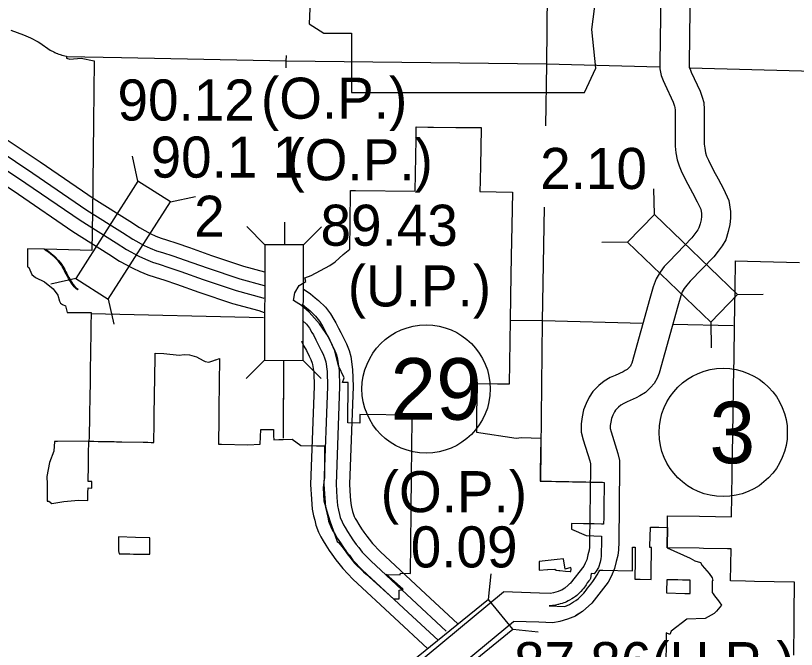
# Model space of a CAD drawing. Extents: x 77230 to 630905, y 790554 to 1662844.
# Drawn here: x 233840 to 249911, y 1595386 to 1608426 of the extents above; entities that cross this region are included whole.
import ezdxf

# ---------------------------------------------------------------- set-up
doc = ezdxf.new("R2010")
doc.units = 0
for name, color, linetype in [('Level 12', 7, 'Continuous'), ('Level 16', 7, 'Continuous'), ('Level 19', 7, 'Continuous'), ('Level 22', 7, 'Continuous'), ('Level 24', 7, 'Continuous'), ('Level 29', 7, 'Continuous'), ('Level 32', 7, 'Continuous'), ('Level 33', 7, 'Continuous')]:
    doc.layers.add(name, color=color, linetype=linetype)

msp = doc.modelspace()

# ---------------------------------------------------------------- linework, layer by layer
at = {"layer": 'Level 12'}
for points in [[(233740, 1608130), (234004, 1608032), (234144, 1607972), (234302, 1607889), (234308, 1607887), (234339, 1607865), (234550, 1607715), (234625, 1607678), (234645, 1607668), (234673, 1607654), (234701, 1607645), (234711, 1607642), (234779, 1607619), (234789, 1607616), (234885, 1607593), (234890, 1607593), (234889, 1607559), (234888, 1607553), (234959, 1607527), (235193, 1607549), (235458, 1607497), (235443, 1606231), (235428, 1604978), (235420, 1604333), (235417, 1604052), (235417, 1603994), (235417, 1603984), (235411, 1603595), (234687, 1603612), (234457, 1603618), (234522, 1603571), (234574, 1603533), (234649, 1603470), (234722, 1603389), (234767, 1603340), (234800, 1603298), (234810, 1603270), (234852, 1603205), (234869, 1603162), (234872, 1603156), (234892, 1603117), (234906, 1603092), (234935, 1603040), (234956, 1603002), (234972, 1602978), (234975, 1602971), (234999, 1602932), (235020, 1602902), (235057, 1602856), (235067, 1602848), (235085, 1602828), (235126, 1602798)], [(239347, 1599707), (239535, 1599710), (239708, 1599581), (240037, 1599576), (240145, 1599574), (240198, 1599574), (240195, 1598910), (240193, 1598887), (240174, 1598712), (240186, 1598442), (240236, 1598281), (240249, 1598231), (240311, 1598028), (240461, 1597606), (240487, 1597586), (240554, 1597501), (240644, 1597386), (240647, 1597382), (240814, 1597157), (241002, 1596984), (241059, 1596933), (241551, 1596490), (241616, 1596426), (241732, 1596423), (241738, 1596606), (241819, 1596611), (241813, 1596622), (241466, 1596925), (241487, 1596925), (241759, 1596920), (241760, 1596953), (241966, 1596949), (241980, 1598211), (241981, 1598232), (241981, 1598261), (241983, 1598418), (241984, 1598489), (241985, 1598561), (241986, 1598632), (241987, 1598703), (241987, 1598775), (241988, 1598846), (241989, 1598918), (241990, 1598989), (241991, 1599061), (241992, 1599132), (241992, 1599203), (241993, 1599275), (241994, 1599371), (241995, 1599420), (241996, 1599548), (241998, 1599682), (241999, 1599788), (242000, 1599880), (242001, 1599971), (242002, 1600074), (242004, 1600205), (240926, 1600218), (240924, 1600042), (240676, 1600045), (240685, 1600876), (240593, 1600876), (240571, 1600876), (240600, 1600971), (240487, 1601218), (240411, 1601528), (240278, 1601819), (240096, 1602082), (239992, 1602200), (239886, 1602327), (239722, 1602464), (239563, 1602563), (239590, 1602720), (239675, 1602874), (239817, 1602955), (239795, 1603028), (239924, 1603079), (240309, 1603286), (240419, 1603357), (240580, 1603513), (240719, 1603622), (240725, 1604172), (240733, 1604813), (240733, 1604829), (240826, 1604828), (240837, 1604828), (242066, 1604817), (242082, 1605887), (242082, 1605926), (242085, 1606135), (242323, 1606132), (242444, 1606131), (242902, 1606127), (243420, 1606122), (243413, 1605690), (243407, 1605354), (243402, 1605030), (243398, 1604804), (244065, 1604797), (244052, 1604101)], [(244052, 1604101), (244041, 1603479), (244027, 1602658), (244026, 1602630), (244018, 1602161), (244001, 1600841), (243762, 1600844), (243338, 1600848), (243336, 1600674), (243329, 1600118), (243325, 1599889), (243325, 1599853), (244145, 1599730), (244251, 1599749), (244652, 1599735), (244650, 1599592), (244647, 1599510), (244640, 1598934), (244640, 1598928), (244640, 1598923), (244639, 1598849), (244751, 1598847), (244855, 1598844), (244872, 1598844), (244962, 1598842), (245009, 1598841), (245087, 1598840), (245119, 1598839), (245229, 1598837), (245305, 1598836), (245344, 1598835), (245464, 1598832), (245575, 1598830), (245689, 1598828), (245923, 1598824), (245955, 1598823), (245947, 1598288), (245946, 1598163), (245945, 1598102), (245943, 1597963), (245915, 1597963), (245899, 1597964), (245749, 1597967), (245531, 1597971), (245285, 1597976), (245283, 1597857), (245581, 1597728), (245898, 1597718), (245897, 1597501), (245896, 1597447), (245894, 1597345), (245895, 1597304), (245886, 1597246), (245873, 1597177), (245836, 1597069), (245787, 1596993), (245752, 1596938), (245685, 1596947), (245671, 1596847), (245669, 1596834), (245658, 1596818), (245638, 1596795), (245607, 1596752), (245586, 1596716), (245533, 1596647), (245511, 1596619), (245477, 1596580), (245456, 1596558), (245432, 1596534), (245412, 1596516), (245389, 1596496), (245365, 1596477), (245346, 1596463), (245324, 1596447), (245287, 1596423), (245242, 1596397), (245212, 1596382), (245179, 1596366), (245149, 1596353), (245122, 1596343), (245092, 1596333), (245050, 1596320), (245013, 1596310), (245004, 1596306), (244954, 1596296), (244890, 1596287), (244825, 1596283), (245144, 1596267), (245238, 1596311), (245282, 1596335), (245326, 1596361), (245374, 1596394), (245417, 1596427), (245454, 1596458), (245505, 1596508), (245535, 1596540), (245564, 1596575), (245585, 1596602), (245614, 1596642), (245679, 1596730)], [(235126, 1602798), (235116, 1602785), (235075, 1602818), (235044, 1602849), (235027, 1602871), (234988, 1602921), (234967, 1602955), (234940, 1602998), (234930, 1603017), (234906, 1603060), (234879, 1603109), (234856, 1603153), (234839, 1603198), (234799, 1603261), (234787, 1603289), (234760, 1603324), (234713, 1603379), (234636, 1603462), (234600, 1603492), (234561, 1603523), (234515, 1603558), (234471, 1603589), (234431, 1603618), (234421, 1603619), (234087, 1603626), (234083, 1603287), (234082, 1603260), (234113, 1603245), (234173, 1603100), (234249, 1603036), (234437, 1602947), (234613, 1602803), (234706, 1602673), (234741, 1602552), (234762, 1602513), (234807, 1602484), (234865, 1602457), (234902, 1602321), (234942, 1602321), (235136, 1602319), (235395, 1602317), (235390, 1602031), (235388, 1601907), (235374, 1601113), (235373, 1600964), (235366, 1600494), (235363, 1600317), (235362, 1600185), (235355, 1599752), (235346, 1599667), (235451, 1599667), (235540, 1599666), (235866, 1599660), (235915, 1599659), (236024, 1599658), (236469, 1599648), (236562, 1599647), (236633, 1599646), (236684, 1599644), (236686, 1599727), (236689, 1599957), (236695, 1600324), (236695, 1600363), (236696, 1600452), (236697, 1600463), (236698, 1600551), (236700, 1600654), (236704, 1600943), (236711, 1601449), (236711, 1601481), (236892, 1601477), (237206, 1601437), (237309, 1601452), (237417, 1601446), (237564, 1601406), (237703, 1601331), (237741, 1601310), (237815, 1601296), (237898, 1601322), (237955, 1601341), (237959, 1601343), (238038, 1601369), (238037, 1601317), (238031, 1600919), (238022, 1600287), (238022, 1600266), (238022, 1600233), (238020, 1600084), (238015, 1599660), (238015, 1599607), (238076, 1599606), (238617, 1599597), (238877, 1599605), (238887, 1599911), (239106, 1599910), (239149, 1599912), (239151, 1599780), (239152, 1599700), (239258, 1599706), (239347, 1599707)], [(249860, 1595269), (249861, 1595465), (249861, 1595498), (249863, 1595708), (249866, 1596113), (249866, 1596117), (249871, 1596770), (249457, 1596778), (249049, 1596785), (248862, 1596788), (248556, 1596794), (248567, 1597454), (248549, 1597454), (248492, 1597455), (247998, 1597464), (247909, 1597466), (247252, 1597478), (247252, 1597503), (247258, 1597895), (247261, 1598137), (247919, 1598124), (248577, 1598111), (248597, 1599429), (248603, 1599792), (248618, 1600746), (248619, 1600821), (248628, 1601383), (248638, 1602048), (248638, 1602063), (248643, 1602416), (248649, 1602804), (248657, 1603380), (248905, 1603374), (249974, 1603349)], [(245679, 1596730), (245719, 1596785), (245766, 1596846), (245811, 1596921), (245848, 1596981), (245866, 1597015), (245930, 1597014), (246539, 1597004), (246540, 1597200), (246541, 1597490), (246593, 1597489), (246590, 1597223), (246585, 1596832), (246650, 1596829), (246696, 1596828), (246919, 1596824), (246921, 1596913), (246922, 1596998), (246923, 1597083), (246925, 1597168), (246926, 1597253), (246927, 1597338), (246929, 1597448), (246930, 1597484), (246894, 1597484), (246895, 1597510), (246911, 1597903), (247083, 1597899), (247258, 1597895), (247252, 1597503), (247252, 1597478), (247727, 1597261), (247821, 1597208), (247935, 1597173), (247974, 1597114), (248114, 1596944), (248175, 1596855), (248191, 1596801), (248181, 1596793), (248181, 1596678), (248179, 1596553), (248195, 1596532), (248228, 1596489), (248308, 1596382), (248323, 1596362), (248368, 1596299), (248268, 1596173), (248217, 1596121), (248033, 1596020), (247655, 1596010), (247335, 1595761), (247307, 1595694), (247232, 1595724), (247231, 1595670), (247231, 1595624), (247230, 1595509), (247229, 1595417), (247225, 1595210)]]:
    msp.add_lwpolyline(points, dxfattribs=at)
for points in [[(235346, 1599667), (234705, 1599660), (234639, 1599662), (234627, 1599463), (234535, 1599233), (234482, 1598940), (234487, 1598786), (234489, 1598438), (234525, 1598438), (234583, 1598387), (234834, 1598428), (235134, 1598454), (235328, 1598448), (235328, 1598496), (235330, 1598627), (235332, 1598688), (235332, 1598707), (235407, 1598706), (235410, 1598840), (235334, 1598842), (235335, 1598850), (235336, 1598914), (235337, 1598978), (235338, 1599042), (235339, 1599106), (235341, 1599170), (235338, 1599211), (235339, 1599235), (235340, 1599298), (235341, 1599362), (235342, 1599427), (235343, 1599490), (235345, 1599588)], [(236592, 1597342), (236603, 1597346), (236606, 1597621), (236606, 1597678), (236305, 1597688), (235956, 1597699), (235955, 1597667), (235955, 1597583), (235956, 1597497), (235957, 1597413), (235969, 1597352), (236068, 1597351), (236192, 1597349), (236270, 1597347), (236348, 1597346), (236428, 1597345), (236507, 1597344)], [(245271, 1596985), (245274, 1597033), (245272, 1597068), (245153, 1597035), (245120, 1597246), (244987, 1597233), (244618, 1597194), (244615, 1597017), (244789, 1597032), (244794, 1597032), (244940, 1597038), (244965, 1597015), (245022, 1597009), (245041, 1597007), (245160, 1596995), (245254, 1596986)], [(247726, 1596537), (247726, 1596802), (247726, 1596809), (247619, 1596811), (247569, 1596812), (247469, 1596814), (247384, 1596815), (247299, 1596817), (247242, 1596818), (247240, 1596576), (247239, 1596546), (247617, 1596539)]]:
    msp.add_lwpolyline(points, close=True, dxfattribs=at)
at = {"layer": 'Level 16'}
for points in [[(244784, 1608898), (244767, 1607421), (244746, 1606156)], [(236020, 1607556), (234890, 1607579)], [(239407, 1607604), (239405, 1607490), (239404, 1607353)], [(247097, 1607364), (244769, 1607429), (239411, 1607490), (236020, 1607556)], [(252733, 1607240), (250017, 1607282), (247719, 1607346)], [(244718, 1604485), (244679, 1602137), (244642, 1598849)], [(239378, 1604179), (239374, 1603706)], [(235395, 1602294), (238943, 1602216)], [(235395, 1602294), (238943, 1602216)], [(244018, 1602158), (244683, 1602152), (246754, 1602096)], [(247366, 1602080), (248610, 1602047)], [(239356, 1601319), (239347, 1599731)], [(239356, 1601319), (239347, 1599810)]]:
    msp.add_lwpolyline(points, dxfattribs=at)
at = {"layer": 'Level 19'}
for p, q in [((236359, 1605020), (236246, 1605536)), ((236359, 1605020), (236246, 1605536)), ((246988, 1604336), (246979, 1604864)), ((237027, 1604594), (237542, 1604707)), ((237027, 1604594), (237542, 1604707)), ((238971, 1603711), (238598, 1604086)), ((238971, 1603711), (238598, 1604086)), ((239763, 1603709), (240137, 1604081)), ((239763, 1603709), (240137, 1604081)), ((246438, 1603766), (245910, 1603757)), ((235080, 1603018), (234564, 1602904)), ((235080, 1603018), (234564, 1602904)), ((248697, 1602686), (249225, 1602695)), ((235747, 1602592), (235861, 1602076)), ((235747, 1602592), (235861, 1602076)), ((248147, 1602116), (248156, 1601588)), ((238964, 1601335), (238589, 1600963)), ((238964, 1601335), (238589, 1600963)), ((239756, 1601333), (240128, 1600958)), ((239756, 1601333), (240128, 1600958)), ((243575, 1596415), (243629, 1596940)), ((244074, 1595800), (244599, 1595745))]:
    msp.add_line(p, q, dxfattribs=at)
for points in [[(235747, 1602592), (237027, 1604594), (236359, 1605020), (235080, 1603018)], [(235747, 1602592), (237027, 1604594), (236359, 1605020), (235080, 1603018)], [(248697, 1602686), (246988, 1604336), (246438, 1603766), (248147, 1602116)], [(239756, 1601333), (239763, 1603709), (238971, 1603711), (238964, 1601335)], [(239756, 1601333), (239763, 1603709), (238971, 1603711), (238964, 1601335)], [(242228, 1594303), (244074, 1595800), (243575, 1596415), (241729, 1594918)]]:
    msp.add_lwpolyline(points, close=True, dxfattribs=at)
at = {"layer": 'Level 22'}
for points in [[(247144, 1610294), (247101, 1607457), (247100, 1607333), (247129, 1607191), (247167, 1607093), (247202, 1607013), (247376, 1606643), (247404, 1606560), (247412, 1606538), (247413, 1606482), (247415, 1605742), (247432, 1605604), (247460, 1605461), (247496, 1605333), (247556, 1605197), (247674, 1604957), (247775, 1604783), (247870, 1604595), (247943, 1604443), (247957, 1604357), (247955, 1604293), (247949, 1604223), (247928, 1604139), (247904, 1604058), (247882, 1604020), (247822, 1603938), (247758, 1603855), (247290, 1603370), (247191, 1603262), (247107, 1603146), (247022, 1603012), (246961, 1602848), (246893, 1602608), (246523, 1601273), (246505, 1601234), (246494, 1601213), (246474, 1601192), (246431, 1601148), (246389, 1601123), (246345, 1601098), (246178, 1601024), (246079, 1600977), (245958, 1600907), (245846, 1600815), (245722, 1600690), (245645, 1600573), (245583, 1600444), (245532, 1600312), (245500, 1600172), (245480, 1600028), (245482, 1599856), (245520, 1599699), (245658, 1599263), (245671, 1599202), (245673, 1599128), (245655, 1597603), (245652, 1597489), (245643, 1597430), (245619, 1597330), (245597, 1597231), (245566, 1597158), (245533, 1597098), (245258, 1596742)], [(247742, 1610178), (247701, 1607450), (247701, 1607390), (247707, 1607361), (247722, 1607323), (247749, 1607260), (247932, 1606870), (247974, 1606749), (248009, 1606640), (248013, 1606492), (248015, 1605779), (248025, 1605698), (248044, 1605601), (248062, 1605537), (248100, 1605451), (248204, 1605240), (248303, 1605069), (248409, 1604859), (248521, 1604625), (248558, 1604399), (248555, 1604260), (248543, 1604125), (248507, 1603981), (248458, 1603816), (248383, 1603690), (248302, 1603578), (248213, 1603462), (247727, 1602960), (247657, 1602883), (247604, 1602809), (247563, 1602744), (247532, 1602660), (247470, 1602446), (247088, 1601067), (247044, 1600969), (246985, 1600857), (246907, 1600777), (246807, 1600672), (246687, 1600602), (246616, 1600562), (246430, 1600480), (246358, 1600445), (246301, 1600412), (246251, 1600371), (246190, 1600310), (246168, 1600277), (246134, 1600205), (246107, 1600136), (246090, 1600064), (246081, 1599991), (246081, 1599931), (246098, 1599860), (246239, 1599415), (246269, 1599273), (246273, 1599134), (246255, 1597590), (246250, 1597436), (246233, 1597318), (246204, 1597194), (246170, 1597048), (246107, 1596896), (246035, 1596767), (245700, 1596339)], [(245291, 1596778), (245145, 1596643), (245088, 1596608), (245008, 1596574), (244909, 1596547), (244850, 1596536), (244627, 1596544), (243884, 1596567)], [(245291, 1596778), (245145, 1596643), (245088, 1596608), (245082, 1596605)], [(241711, 1594769), (243884, 1596567)], [(245700, 1596339), (245510, 1596163), (245362, 1596071), (245203, 1596006), (245044, 1595962), (244895, 1595934), (244607, 1595944), (244092, 1595960)], [(245700, 1596339), (245510, 1596163), (245367, 1596075)], [(242182, 1594380), (244092, 1595960)]]:
    msp.add_lwpolyline(points, dxfattribs=at)
at = {"layer": 'Level 24'}
msp.add_lwpolyline([(239690, 1614003), (240033, 1611719), (239880, 1608255), (240185, 1608065), (240756, 1608065), (240756, 1606847), (245552, 1606847), (245781, 1607342), (245704, 1608141), (245819, 1609055), (246237, 1609778), (246504, 1610311), (246884, 1610882), (247113, 1611491), (247303, 1611986), (247646, 1612405), (247722, 1612671), (247570, 1612861), (246390, 1612861), (246656, 1613394), (246694, 1613737), (246536, 1614000)], close=True, dxfattribs=at)
at = {"layer": 'Level 29'}
for points in [[(230490, 1607499), (230947, 1607370), (231422, 1607237), (231708, 1607113), (231886, 1607014), (232017, 1606934), (232159, 1606853), (232350, 1606717), (232478, 1606631), (232653, 1606512), (233266, 1606134), (234346, 1605415), (235459, 1604654), (236188, 1604194), (236390, 1604065), (236612, 1603944), (236726, 1603891), (236833, 1603845), (236945, 1603812), (237162, 1603744), (237419, 1603655), (237870, 1603493), (238534, 1603271), (238964, 1603155)], [(233118, 1605903), (234192, 1605187), (235309, 1604424), (236041, 1603962), (236250, 1603829), (236488, 1603698), (236613, 1603640), (236739, 1603586), (236866, 1603549), (237076, 1603483), (237327, 1603395), (237780, 1603234), (238455, 1603008), (238959, 1602872)], [(232983, 1605692), (234052, 1604979), (235171, 1604215), (235907, 1603751), (236122, 1603614), (236375, 1603475), (236511, 1603412), (236655, 1603350), (236794, 1603310), (236997, 1603246), (237244, 1603160), (237699, 1602997), (238382, 1602769), (238926, 1602622), (238950, 1602614)], [(232834, 1605461), (233898, 1604751), (235020, 1603985), (235760, 1603519), (235982, 1603377), (236251, 1603229), (236399, 1603161), (236562, 1603090), (236714, 1603047), (236910, 1602985), (237153, 1602900), (237609, 1602737), (238303, 1602505), (238846, 1602359), (238956, 1602321)], [(239767, 1602797), (239799, 1602776), (239910, 1602702), (240008, 1602621), (240076, 1602564), (240219, 1602429), (240325, 1602288), (240392, 1602173), (240431, 1602106), (240485, 1601997), (240537, 1601903), (240604, 1601768), (240650, 1601670), (240704, 1601534), (240739, 1601412), (240776, 1601148), (240785, 1600796), (240714, 1598786), (240728, 1598531), (240738, 1598386), (240755, 1598314), (240776, 1598225), (240786, 1598181), (240812, 1598117), (240828, 1598081), (240855, 1598039), (240906, 1597953), (240962, 1597866), (241009, 1597799), (241067, 1597714), (241120, 1597653), (241186, 1597564), (241343, 1597401), (242183, 1596621), (242945, 1595911)], [(239737, 1602487), (239746, 1602481), (239832, 1602410), (239894, 1602358), (240013, 1602245), (240096, 1602136), (240154, 1602034), (240189, 1601975), (240242, 1601870), (240293, 1601776), (240356, 1601648), (240398, 1601560), (240443, 1601446), (240469, 1601355), (240501, 1601125), (240510, 1600797), (240438, 1598783), (240454, 1598514), (240466, 1598346), (240487, 1598252), (240508, 1598162), (240523, 1598098), (240559, 1598008), (240586, 1597950), (240621, 1597895), (240672, 1597809), (240733, 1597714), (240783, 1597642), (240848, 1597546), (240905, 1597481), (240975, 1597386), (241150, 1597205), (241996, 1596419), (242703, 1595761)], [(239737, 1602487), (239746, 1602481), (239832, 1602410), (239894, 1602358), (240013, 1602245), (240096, 1602136), (240154, 1602034), (240189, 1601975), (240242, 1601870), (240293, 1601776), (240356, 1601648), (240398, 1601560), (240443, 1601446), (240469, 1601355), (240501, 1601125), (240510, 1600797), (240438, 1598783), (240454, 1598514), (240466, 1598346), (240487, 1598252), (240508, 1598162), (240523, 1598098), (240559, 1598008), (240586, 1597950), (240621, 1597895), (240672, 1597809), (240733, 1597714), (240783, 1597642), (240848, 1597546), (240905, 1597481), (240975, 1597386), (241150, 1597205), (241996, 1596419), (242703, 1595761)], [(239746, 1602153), (239826, 1602078), (239887, 1601997), (239939, 1601908), (239969, 1601856), (240020, 1601754), (240071, 1601661), (240131, 1601539), (240169, 1601461), (240206, 1601366), (240224, 1601303), (240252, 1601104), (240260, 1600798), (240188, 1598780), (240204, 1598498), (240218, 1598309), (240243, 1598196), (240264, 1598105), (240284, 1598022), (240330, 1597909), (240365, 1597831), (240408, 1597764), (240460, 1597677), (240525, 1597575), (240577, 1597500), (240650, 1597393), (240710, 1597324), (240784, 1597224), (240975, 1597026), (241826, 1596236), (242542, 1595570)], [(239746, 1602153), (239826, 1602078), (239887, 1601997), (239939, 1601908), (239969, 1601856), (240020, 1601754), (240071, 1601661), (240131, 1601539), (240169, 1601461), (240206, 1601366), (240224, 1601303), (240252, 1601104), (240260, 1600798), (240188, 1598780), (240204, 1598498), (240218, 1598309), (240243, 1598196), (240264, 1598105), (240284, 1598022), (240330, 1597909), (240365, 1597831), (240408, 1597764), (240460, 1597677), (240525, 1597575), (240577, 1597500), (240650, 1597393), (240710, 1597324), (240784, 1597224), (240975, 1597026), (241826, 1596236), (242542, 1595570)], [(239727, 1601725), (239727, 1601725), (239776, 1601627), (239827, 1601534), (239884, 1601419), (239916, 1601351), (239945, 1601278), (239954, 1601246), (239977, 1601081), (239985, 1600800), (239913, 1598777), (239930, 1598480), (239945, 1598269), (239975, 1598134), (239997, 1598043), (240021, 1597939), (240077, 1597800), (240123, 1597700), (240174, 1597619), (240226, 1597533), (240296, 1597423), (240351, 1597344), (240432, 1597225), (240495, 1597152), (240573, 1597047), (240782, 1596830), (241639, 1596035), (242315, 1595405)]]:
    msp.add_lwpolyline(points, dxfattribs=at)
at = {"layer": 'Level 33'}
for centre in [(242290, 1600744), (248405, 1599849)]:
    msp.add_circle(centre, 1320, dxfattribs=at)

# ---------------------------------------------------------------- texts
at = {"layer": 'Level 19'}
msp.add_text('2', height=845, dxfattribs=at).set_placement((237515, 1603876))
at = {"layer": 'Level 32'}
for s, p in [('90.12', (235937, 1606268)), ('(O.P.)', (238890, 1606305)), ('90.1 1', (236619, 1605093)), ('(O.P.)', (239416, 1605038)), ('2.10', (244637, 1604859)), ('89.43', (240116, 1603691)), ('(U.P.)', (240678, 1602442)), ('(O.P.)', (241355, 1598209)), ('0.09', (241973, 1597072)), ('87.86(U.P.)', (244099, 1594691))]:
    msp.add_text(s, height=844.8, dxfattribs=at).set_placement(p)
at = {"layer": 'Level 33'}
for s, height, p in [('29', 1267.2, (241554, 1600111)), ('3', 1267, (248121, 1599215))]:
    msp.add_text(s, height=height, dxfattribs=at).set_placement(p)

doc.saveas('drawing.dxf')
